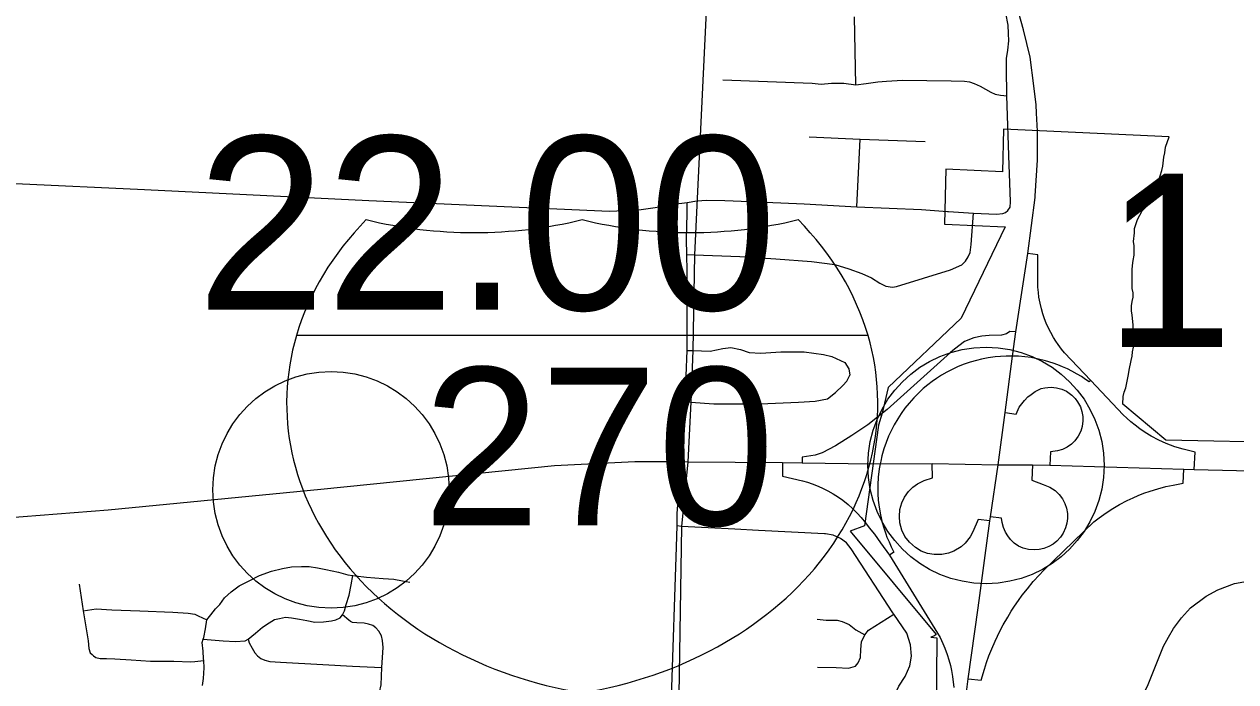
# Model space of a CAD drawing. Extents: x 1659811 to 1934326, y 644115 to 934867.
# Drawn here: x 1812622 to 1820308, y 768403 to 772572 of the extents above; entities that cross this region are included whole.
import ezdxf

# ---------------------------------------------------------------- set-up
doc = ezdxf.new("R2010")
doc.units = 0
for name, color, linetype in [('Default', 7, 'Continuous'), ('GM_X_City_Street', 7, 'Continuous'), ('GM_X_Corporation', 7, 'Continuous'), ('GM_X_County_Road', 7, 'Continuous'), ('GM_X_Interchange_Ramps', 7, 'Continuous'), ('GM_X_Interstate_Route', 7, 'Continuous'), ('GM_X_Interstate_Shield', 7, 'Continuous'), ('GM_X_State_Route', 7, 'Continuous'), ('GM_X_Township', 7, 'Continuous')]:
    doc.layers.add(name, color=color, linetype=linetype)

msp = doc.modelspace()

# ---------------------------------------------------------------- linework, layer by layer
at = {"layer": 'Default'}
for centre in [(1818723.2, 769775), (1814568.4, 769620.2)]:
    msp.add_circle(centre, 750, dxfattribs=at)
at = {"layer": 'GM_X_City_Street'}
for points in [[(1818872.6, 771627), (1818870.7, 771677.8), (1818854.4, 772118.2), (1818852.4, 772294.9), (1818853, 772355.8), (1818860.7, 772407.7), (1818867.3, 772467.3), (1818866.2, 772513.7), (1818862.9, 772565.6), (1818849.7, 772641.8), (1818835.3, 772683.8), (1818811, 772743.4), (1818783.4, 772798.6), (1818751.4, 772840.6), (1818719.3, 772889.2), (1818682.9, 772935.5), (1818660.8, 772973.1), (1818652, 772995.2), (1818652, 773017.3), (1818658.6, 773039.4), (1818677.4, 773063.7), (1818701.7, 773082.4), (1818765.3, 773124)], [(1817898.3, 772188.3), (1817889.6, 772620.1)], [(1817054.4, 772220.6), (1817620.6, 772199.7), (1817676.6, 772191.6), (1817742.9, 772198.8), (1817820.6, 772198.8), (1817898.3, 772188.3), (1817963.4, 772196.7), (1818036.9, 772207.2), (1818092.8, 772211.1), (1818192.4, 772217.7), (1818501.7, 772213.5), (1818586.2, 772212.3), (1818618, 772207.2), (1818649.1, 772197.6), (1818685.4, 772180.5), (1818719.7, 772161.4), (1818754, 772142.4), (1818782, 772129), (1818814.4, 772122), (1818835.3, 772120.8), (1818854.4, 772118.2)], [(1817600.6, 771857.9), (1817925.2, 771844.4), (1818042.5, 771839.9)], [(1817904.3, 771414.1), (1817925.2, 771844.4)], [(1818042.5, 771839.9), (1818337.1, 771828.4)], [(1810166.4, 771667.7), (1811067.1, 771628.6), (1811880.6, 771593.4), (1813340.5, 771526)], [(1813340.5, 771526), (1813385.4, 771523.9), (1814808.9, 771454.9), (1816335.2, 771387.8), (1816519.9, 771394.9), (1816624.6, 771409.7), (1816741.2, 771431.3), (1816828.5, 771442.4)], [(1816828.5, 771442.4), (1816889.6, 771452.8), (1816952.7, 771455.9), (1817065.8, 771454.7), (1817221.9, 771448.5), (1817568.7, 771433.8), (1817904.3, 771414.1), (1818313.3, 771397.1), (1818479.1, 771385.2), (1818485.3, 771384.8)], [(1816759.5, 769258.9), (1816763.9, 769392), (1816764.2, 769469.4), (1816790.5, 769800.4), (1816815, 770182.1), (1816827.2, 770502.6), (1816827.7, 771007.5), (1816826.4, 771112.5), (1816822.4, 771208.2), (1816827.7, 771371.8), (1816828.5, 771442.4)], [(1816826.4, 771112.5), (1816873.2, 771110.8), (1817161.8, 771100.2), (1817389.4, 771085.8), (1817617, 771068.5), (1817763.9, 771048.3), (1817853.3, 771022.4), (1817935.4, 770992.1), (1817995.9, 770964.8), (1818049.2, 770930.2), (1818088.1, 770911.4), (1818129.8, 770905.6), (1818155.8, 770908.5), (1818497.2, 771014.5), (1818569.2, 771046.9), (1818593.7, 771069.2), (1818611, 771098), (1818623.2, 771126.1), (1818629.7, 771175.9), (1818644.5, 771374.7)], [(1816827.2, 770502.6), (1816864, 770504.3), (1816974.4, 770499.1), (1817053.2, 770516.6), (1817103.9, 770523.6), (1817165.2, 770509.6), (1817221.3, 770490.3), (1817294.8, 770486.8), (1817420.9, 770495.6), (1817569.8, 770495.6), (1817692.4, 770478.1), (1817745.3, 770464.8), (1817827.2, 770427.3), (1817853.5, 770387), (1817858.7, 770347.7)], [(1816815, 770182.1), (1816850, 770176.9), (1816997.1, 770166.3), (1817289.6, 770166.3), (1817533, 770176.9), (1817639.8, 770182.1), (1817716.9, 770197.9), (1817769.4, 770236.4), (1817814.9, 770281.9), (1817839.4, 770309.9), (1817858.7, 770347.7)], [(1817129.4, 769369.7), (1816790.7, 769388.1), (1816763.9, 769392)], [(1817704.2, 769340.5), (1817699.5, 769341.2), (1817279.4, 769361.5), (1817129.4, 769369.7)], [(1818132.1, 768840.7), (1817868, 769245.8), (1817837.6, 769284.4), (1817801, 769310.8), (1817754.3, 769333.1), (1817704.2, 769340.5)], [(1815849.4, 766604.8), (1815945.7, 766937), (1815996.4, 767089), (1816043.8, 767246.3), (1816127.7, 767442.6), (1816147, 767472.8), (1816165.8, 767498.5), (1816278.1, 767611.2), (1816348.6, 767667.6), (1816501.3, 767775.9), (1816768.7, 767919.6), (1816740.6, 767995.6), (1816728.4, 768034.2), (1816724.4, 768064.6), (1816728, 768303), (1816759.5, 769258.9)], [(1813757.9, 768672.3), (1813884.1, 768663.2), (1813962.3, 768659.4), (1814023.4, 768661.9), (1814043.6, 768672.9), (1814088.8, 768711.1), (1814133.9, 768748.4), (1814176.6, 768777), (1814209.9, 768797.2), (1814242.4, 768804.7), (1814280.6, 768812), (1814318.2, 768808.7), (1814367.8, 768799.1), (1814414.7, 768790.6), (1814466.4, 768781.8), (1814519.7, 768782.8), (1814572.4, 768788.6), (1814598.1, 768796.5), (1814627, 768809), (1814640.2, 768827.8), (1814654.3, 768853.7), (1814664.8, 768893.2), (1814682.4, 768952.9), (1814695.5, 769016.7), (1814707.4, 769076.2)], [(1813780.9, 768795.5), (1813805.3, 768826.7), (1813836, 768865.5), (1813862.1, 768892.7), (1813893.1, 768936.3), (1813934.4, 768972.7), (1813986.4, 769011.7), (1814048.6, 769043.4), (1814113.8, 769077), (1814191.2, 769103.4), (1814260.2, 769121.3), (1814317.9, 769130.8), (1814382, 769133.3), (1814430.5, 769133.5), (1814483.2, 769125.7), (1814535.6, 769114), (1814575.7, 769105.7), (1814616.8, 769097.4), (1814675.7, 769080.6), (1814707.4, 769076.2), (1814722.7, 769074.1), (1814792.8, 769066.6), (1814898.7, 769057.8), (1814967.2, 769053.4), (1815020.7, 769043.6), (1815068.5, 769035)], [(1812970.5, 769022), (1812997, 768853.5), (1813027.1, 768661.8), (1813031.5, 768613), (1813040.4, 768586.4), (1813052.2, 768575.2), (1813062.3, 768567.1), (1813077, 768556.8), (1813104.7, 768550.9), (1813144.4, 768551.4), (1813197.5, 768547.5), (1813300.7, 768542.7), (1813423.1, 768534.3), (1813570.3, 768534.7), (1813679.4, 768529.7), (1813703.7, 768530.7), (1813760.7, 768537.6)], [(1818100.2, 768017.9), (1818268.5, 767997.7), (1818497.9, 767955), (1818544.7, 767946.3), (1818894.5, 767885), (1819065.2, 767871.4), (1819224.4, 767892.9), (1819328.2, 767931.1), (1819426.5, 767977.6), (1819508.5, 768031.8), (1819579.5, 768108.8), (1819654.1, 768194.4), (1819700.6, 768280.9), (1819751.2, 768386.5), (1819848.3, 768629.2), (1819880, 768686.2), (1819911.7, 768741.1), (1819962.3, 768808.7), (1820019.3, 768872), (1820120.7, 768945.9), (1820194.6, 768986), (1820300.1, 769026.1), (1820381.4, 769041.9)], [(1812997, 768853.5), (1813077.9, 768865.3), (1813177.1, 768858.7), (1813354.9, 768853.1), (1813564.4, 768844.3), (1813662.8, 768838.8), (1813703.9, 768831.4), (1813724.6, 768821.9), (1813780.9, 768795.5)], [(1818044.9, 768024.5), (1818072.8, 768139.6), (1818105.5, 768231), (1818137.9, 768306.1), (1818171.2, 768375.4), (1818211, 768437.4), (1818239.9, 768504.6), (1818249.6, 768565.9), (1818244.6, 768637.8), (1818221.2, 768712), (1818137.9, 768831.8), (1818132.1, 768840.7)], [(1813752.3, 768379.1), (1813760.2, 768423.5), (1813763.8, 768490.6), (1813760.7, 768537.6), (1813760, 768548.1), (1813756.6, 768596.9), (1813751.7, 768652.5), (1813757.9, 768672.3), (1813761.6, 768684.3), (1813771.1, 768738.4), (1813780.9, 768795.5)], [(1814831, 768233.8), (1814854.5, 768284.9), (1814867.6, 768305.8), (1814875.5, 768336.7), (1814885.4, 768383), (1814891.7, 768493.8), (1814898.8, 768620), (1814894.1, 768664.9), (1814889.4, 768695.2), (1814871.9, 768723.1), (1814852.1, 768745.2), (1814833.8, 768760.5), (1814805.3, 768767.4), (1814778.6, 768774.2), (1814732.3, 768776.9), (1814705.3, 768778.9), (1814691.3, 768785.2), (1814680.3, 768794.4), (1814640.2, 768827.8)], [(1817651.4, 768800), (1817708.2, 768794.2), (1817780, 768793.1), (1817810.1, 768786.1), (1817854.2, 768765.3), (1817898.2, 768732.8), (1817953.8, 768701.5)], [(1817654.9, 768495.3), (1817771.9, 768494.2), (1817850.7, 768488.4), (1817895.9, 768501.1), (1817912.1, 768523.1), (1817926, 768557.9), (1817928.3, 768606.6), (1817934.1, 768656.4), (1817953.8, 768701.5), (1817977, 768730.5), (1818137.9, 768831.8)], [(1814043.6, 768672.9), (1814049.3, 768649.3), (1814068.3, 768615.4), (1814085.9, 768586.6), (1814101.5, 768566.7), (1814123.3, 768551.3), (1814148.3, 768539.7), (1814180.6, 768532.5), (1814248, 768527.7), (1814515.9, 768511.5), (1814704, 768502.1), (1814891.7, 768493.8)]]:
    msp.add_lwpolyline(points, dxfattribs=at)
at = {"layer": 'GM_X_Corporation'}
msp.add_lwpolyline([(1821484.3, 769901.2), (1819863.1, 769934.9), (1819591.4, 770164.1), (1819594, 770211.8), (1819600.2, 770239.6), (1819609.5, 770267.4), (1819628, 770350.8), (1819631.1, 770378.6), (1819643.5, 770440.4), (1819649.6, 770468.2), (1819652.7, 770496), (1819658.9, 770523.8), (1819658.9, 770551.6), (1819655.8, 770582.5), (1819655.8, 770666), (1819649.6, 770727.7), (1819646.5, 770755.5), (1819646.5, 770786.4), (1819649.6, 770814.3), (1819655.8, 770842.1), (1819655.8, 770869.9), (1819649.6, 770897.7), (1819649.6, 770984.2), (1819649.6, 771015.1), (1819652.7, 771042.9), (1819655.8, 771073.8), (1819662, 771107.8), (1819662, 771166.5), (1819658.9, 771194.3), (1819665, 771249.9), (1819665, 771277.7), (1819683.6, 771333.3), (1819714.5, 771388.9), (1819742.3, 771416.8), (1819767, 771444.6), (1819779.4, 771472.4), (1819794.8, 771500.2), (1819807.2, 771528), (1819819.5, 771583.6), (1819828.8, 771611.4), (1819838, 771645.4), (1819844.2, 771673.2), (1819850.4, 771728.8), (1819856.6, 771756.6), (1819862.8, 771793.7), (1819884.6, 771859.1), (1818834.3, 771906.1), (1818828.8, 771637.6), (1818467.4, 771653.8), (1818460.2, 771305.2), (1818845.2, 771287.5), (1818565, 770709.3), (1818102.3, 770269.5), (1818064.8, 770105.4), (1818040.5, 770030.9), (1817952.6, 769391.3), (1817862.2, 769358.7), (1818406.4, 768702.8), (1818395.9, 768695.3), (1818373.1, 768685.2), (1818411.2, 768680.8), (1818407.3, 768198.2)], dxfattribs=at)
at = {"layer": 'GM_X_County_Road'}
for points in [[(1818846.5, 771379.5), (1818846.8, 771379.7), (1818860.9, 771390.7), (1818875.7, 771412.9), (1818879.4, 771446.7), (1818872.6, 771627)], [(1818485.3, 771384.8), (1818644.5, 771374.7), (1818790.2, 771368.6), (1818828.9, 771372.9), (1818846.5, 771379.5)]]:
    msp.add_lwpolyline(points, dxfattribs=at)
at = {"layer": 'GM_X_Interchange_Ramps'}
for points in [[(1820042.6, 769748.4), (1820049, 769859.8), (1819974.1, 769877.4), (1819922, 769893.4), (1819866.6, 769914.4), (1819819.6, 769935.8), (1819771.9, 769961.1), (1819733, 769984.7), (1819699.1, 770007.7), (1819669.5, 770029.8), (1819641.9, 770052.2), (1819616.9, 770074.3), (1819593.7, 770096.4), (1819387.1, 770314), (1819221.9, 770488.1), (1819202.1, 770512), (1819180.6, 770541), (1819166.2, 770562.3), (1819151, 770586.6), (1819133.4, 770617.8), (1819119.2, 770646.2), (1819105.5, 770676.9), (1819094.7, 770704.5), (1819084.2, 770735.1), (1819074.7, 770767.8), (1819066.1, 770804.1), (1819059.3, 770841.7), (1819055.3, 770872.2), (1819052.4, 770905.1), (1819051.1, 770939.3), (1819051.9, 770985.7), (1819052.8, 771107.3), (1819052.9, 771110.7), (1818988.7, 771119.6)], [(1818911.5, 770622.4), (1818874, 770624.6), (1818853.9, 770608.9), (1818821.4, 770601.1), (1818743.1, 770597.7), (1818696.1, 770594.4), (1818646.9, 770583.2), (1818587.6, 770559.7), (1818523.8, 770511.6), (1818498.1, 770490.3), (1818096.4, 770130.1), (1817974.5, 770032.7), (1817871.8, 769963.9), (1817768.2, 769899.1), (1817684.1, 769853.8), (1817638.8, 769840.9), (1817556.9, 769828), (1817557.1, 769791.1)], [(1819387.1, 770314), (1819377, 770304.5), (1819355.2, 770320), (1819328.4, 770337.8), (1819300.8, 770354.6), (1819268.4, 770372.5), (1819239.1, 770387.2), (1819208.2, 770401.1), (1819179.5, 770412.8), (1819149.8, 770423.6), (1819101.3, 770438.6), (1819056.7, 770449.6), (1819008.7, 770458.6), (1818969.7, 770463.8), (1818929.7, 770467.3), (1818890.9, 770468.6), (1818850.9, 770468.5), (1818815.5, 770466.6), (1818782.1, 770463.5), (1818735.9, 770456.9), (1818694.3, 770448.7), (1818661.9, 770440.7), (1818623, 770429.4), (1818585.2, 770416.4), (1818547.2, 770401.2), (1818511.8, 770385.2), (1818474.8, 770366.1), (1818441.3, 770346.8), (1818410.1, 770327), (1818381.8, 770307.2), (1818354.2, 770286.1), (1818325.4, 770262.1), (1818296.1, 770235.3), (1818264.6, 770203.6), (1818234.7, 770170), (1818208.7, 770137.6), (1818184.7, 770104.4), (1818163.1, 770071.3), (1818140.5, 770032.6), (1818122.7, 769998.4), (1818105.2, 769960.3), (1818089, 769919.7), (1818075.2, 769879.2), (1818063.1, 769836.7), (1818055.1, 769802.7), (1818051.7, 769784.4), (1818046.2, 769753.4), (1818039.8, 769699.8), (1818037.1, 769651.2), (1818037.4, 769595.4), (1818040, 769554.3), (1818045, 769510.8), (1818053.4, 769461.9), (1818064.5, 769414), (1818076.2, 769373.7), (1818087, 769341.9), (1818095.1, 769320.5), (1818108, 769289.5), (1818122.6, 769258), (1818139.2, 769225.9), (1818111.5, 769205.7)], [(1818843.9, 770110.3), (1818915.3, 770100.4), (1818933.4, 770143.7), (1818949.5, 770166), (1818968, 770186.7), (1818989.5, 770210.6), (1819009.5, 770225.2), (1819034.1, 770242.9), (1819052.5, 770252.1), (1819072.5, 770262.1), (1819095.6, 770265.9), (1819114.8, 770269.8), (1819136.4, 770270.8), (1819170.8, 770267.5), (1819204.4, 770258.3), (1819233.3, 770245), (1819268.5, 770220.1), (1819289, 770199.4), (1819304.4, 770179), (1819321.6, 770147.1), (1819331.8, 770117.1), (1819337.2, 770085.8), (1819337.9, 770056.9), (1819333.4, 770022.7), (1819324.3, 769992.6), (1819308.1, 769960), (1819286.6, 769930.8), (1819264.8, 769909.7), (1819237.3, 769890.4), (1819207.9, 769876.1), (1819177.3, 769866.9), (1819132.6, 769861.6), (1819129.1, 769776.5)], [(1817433.2, 769793.3), (1817431.2, 769707.5), (1817558.4, 769677.6), (1817590.1, 769668.6), (1817620, 769658.7), (1817658, 769643.9), (1817690.1, 769629.5), (1817720, 769614.4), (1817754.5, 769594.8), (1817787.8, 769573.4), (1817815.3, 769553.6), (1817849, 769526.8), (1817876.9, 769501.8), (1817905.9, 769473), (1817932.3, 769443.9), (1817959, 769410.8), (1817982.4, 769378.3), (1818015.6, 769338.8), (1818054.8, 769283.6), (1818111.5, 769205.7), (1818144.1, 769151.6), (1818433.1, 768683.6), (1818450.3, 768646.6), (1818463, 768615.6), (1818477.2, 768576.2), (1818487.9, 768541.2), (1818497.1, 768505.9), (1818503.9, 768474.7), (1818510.6, 768435.8), (1818519.4, 768365.7)], [(1818747.2, 769423.2), (1818672.8, 769431.5), (1818640.1, 769354.6), (1818622.3, 769322.1), (1818592, 769282.5), (1818565.8, 769259), (1818518.7, 769230.5), (1818484.9, 769217.9), (1818443, 769209.6), (1818395, 769209.2), (1818351.2, 769217.3), (1818312.8, 769231.6), (1818274.9, 769253.9), (1818237.1, 769287.5), (1818209.2, 769324.8), (1818189.6, 769364.6), (1818176.7, 769411.9), (1818173.5, 769451.7), (1818177.3, 769494.4), (1818189.3, 769538), (1818206.2, 769573.6), (1818231.2, 769609.1), (1818259.8, 769637.5), (1818289.5, 769659.1), (1818331.1, 769679.4), (1818382.8, 769695.3), (1818382.6, 769787.1)], [(1819017.5, 769778.8), (1819014.5, 769682.3), (1819086.1, 769654.6), (1819128.3, 769637.7), (1819161.5, 769615.9), (1819187.8, 769590.8), (1819208.9, 769562.5), (1819223.7, 769534.2), (1819233.9, 769504.5), (1819239.9, 769470.9), (1819240.5, 769439.1), (1819236.6, 769408.4), (1819228.4, 769379.1), (1819212.9, 769345.4), (1819195, 769319), (1819171.7, 769294), (1819148.6, 769275.7), (1819122.5, 769260.5), (1819089.8, 769247.7), (1819059.6, 769241), (1819027.7, 769238.8), (1818993, 769241.9), (1818959.6, 769250.5), (1818930.2, 769263.2), (1818902.6, 769281.6), (1818878.9, 769305.4), (1818860.8, 769329.1), (1818847.2, 769352), (1818833.8, 769382.3), (1818825.1, 769412.1), (1818820.4, 769441.2), (1818751, 769448.9)], [(1818610, 768422.3), (1818692.5, 768412.4), (1818713.1, 768483.6), (1818726.9, 768525.7), (1818742.1, 768567.6), (1818759.4, 768611.3), (1818780.7, 768660.5), (1818810.7, 768722.9), (1818832.2, 768763.6), (1818860.6, 768813.5), (1818883.3, 768850.5), (1818904.1, 768882.4), (1818928.7, 768918.2), (1818953.3, 768951.8), (1818985.5, 768993.3), (1819022.9, 769038), (1819061.5, 769080.9), (1819086.8, 769107.3), (1819407.6, 769416.4), (1819442, 769443.2), (1819485.6, 769474.3), (1819528, 769501.8), (1819570.8, 769526.9), (1819618.2, 769551.8), (1819656.7, 769570.1), (1819688.5, 769583.9), (1819724.2, 769598), (1819764.3, 769612.2), (1819812.1, 769627), (1819864, 769640.6), (1819910.7, 769650.6), (1819974.8, 769661.4), (1819977.7, 769751.9)]]:
    msp.add_lwpolyline(points, dxfattribs=at)
at = {"layer": 'GM_X_Interstate_Route'}
for points in [[(1805862.9, 768822.3), (1805933.3, 768828.9), (1806172.8, 768848.9), (1807315.7, 768956.1), (1808818.6, 769096.4), (1810291.8, 769235.8), (1812289.2, 769426.1), (1813153.8, 769492.5), (1814502.8, 769623.6), (1815986.7, 769774.1), (1816496.3, 769800.4), (1816790.5, 769800.4), (1816832.5, 769796.9), (1817433.2, 769793.3), (1817557.1, 769791.1), (1817848.5, 769787.1)], [(1817848.5, 769787.1), (1818051.7, 769784.4), (1818382.6, 769787.1), (1818800.2, 769778.6)], [(1818800.2, 769778.6), (1818800.2, 769778.6), (1819017.5, 769778.8), (1819129.1, 769776.5), (1819977.7, 769751.9), (1820042.6, 769748.4), (1821387.9, 769716.9), (1821910.3, 769707.5), (1822613.2, 769693.9), (1823480.9, 769677.6), (1823997.2, 769664)]]:
    msp.add_lwpolyline(points, dxfattribs=at)
at = {"layer": 'GM_X_Interstate_Shield'}
msp.add_line((1817974.9, 770598.9), (1814348.9, 770598.9), dxfattribs=at)
msp.add_line((1817974.9, 770598.9), (1814348.9, 770598.9), dxfattribs=at)
for centre, start_param, end_param in [((1816630.7, 770170.4), 2.47259, 2.911027), ((1815477, 773126.5), 4.415841, 5.008937), ((1816846.8, 773126.5), 4.415841, 5.008937), ((1815693.1, 770170.4), 0.230566, 0.669003), ((1816630.7, 770170.4), 2.911027, 4.511031), ((1815693.1, 770170.4), 4.913747, 6.513751)]:
    msp.add_ellipse(centre, major_axis=(2343.8, 0), ratio=0.8, start_param=start_param, end_param=end_param, dxfattribs=at)
at = {"layer": 'GM_X_State_Route'}
for points in [[(1819044.1, 772008.5), (1819041.6, 772062.4), (1819025.8, 772181), (1819002.3, 772364.1), (1818961.5, 772537.1), (1818912.5, 772710.1), (1818865.2, 772850.5), (1818765.3, 773124)], [(1819034.7, 771484.2), (1819050.8, 771709.8), (1819049.5, 771893.8), (1819044.1, 772008.5)], [(1818945.8, 770843.4), (1818988.7, 771119.6), (1819034, 771473.8), (1819034.7, 771484.2)], [(1818800.2, 769778.6), (1818843.9, 770110.3), (1818890.9, 770468.6), (1818911.5, 770622.4), (1818945.8, 770843.4)], [(1818713.6, 769172.9), (1818747.2, 769423.2), (1818751, 769448.9), (1818800.2, 769778.6)], [(1818672.9, 768872.6), (1818683.8, 768950.8), (1818713.6, 769172.9)], [(1818631, 768572.4), (1818672.9, 768872.6)], [(1818572.4, 768144.4), (1818592.1, 768285.7), (1818610, 768422.3), (1818631, 768572.4)]]:
    msp.add_lwpolyline(points, dxfattribs=at)
at = {"layer": 'GM_X_Township'}
msp.add_lwpolyline([(1817008.4, 773931.4), (1816890.3, 771467.3), (1816873.3, 771110.8), (1816864, 770504.3), (1816850, 770176.9), (1816832.5, 769796.8), (1816790.7, 769388.1), (1816768.7, 767919.5), (1816649.8, 766447), (1816649.4, 765809.8), (1816641.4, 765624.1), (1816628.5, 765322.8), (1816614.2, 764988), (1816579.8, 764185.6), (1816511.6, 762593.6)], dxfattribs=at)

# ---------------------------------------------------------------- texts
at = {"layer": 'Default'}
for s, p in [('22.00', (1813717.1, 770761.8)), ('12.00', (1819473.2, 770525))]:
    msp.add_text(s, height=1100, dxfattribs=at).set_placement(p)
at = {"layer": 'GM_X_Interstate_Shield'}
msp.add_text('270', height=1000, dxfattribs=at).set_placement((1815151.9, 769395.8))

doc.saveas('drawing.dxf')
